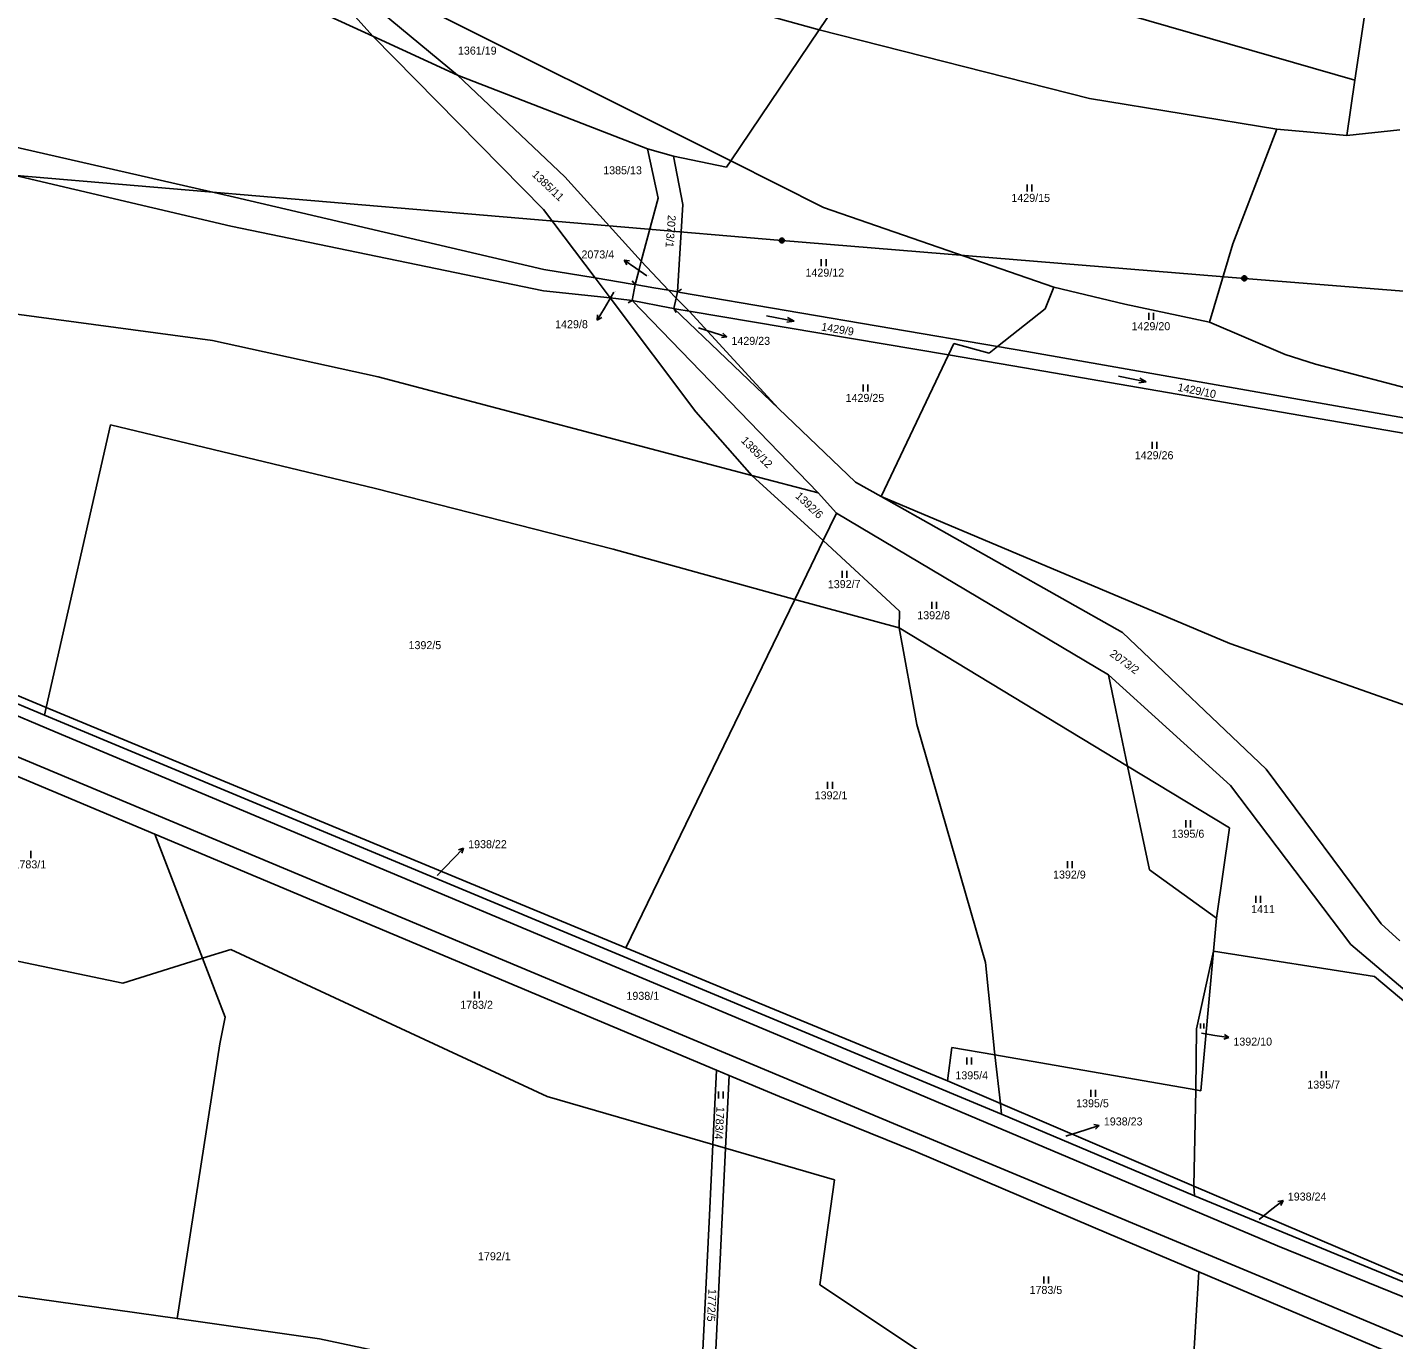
# Model space of a CAD drawing. Extents: x -795483 to -789093, y -1112258 to -1108741.
# Drawn here: x -793974.2 to -793683.9, y -1109958.4 to -1109679.6 of the extents above; entities that cross this region are included whole.
import ezdxf

# ---------------------------------------------------------------- set-up
doc = ezdxf.new("R2010")
doc.units = 0
for name, color, linetype in [('Komunikace', 7, 'Continuous'), ('Popis vodovodních řadů', 7, 'Continuous'), ('Vrstva 1', 7, 'Continuous'), ('Vrstva 12', 7, 'Continuous'), ('Vrstva 14', 7, 'Continuous'), ('Vrstva 16', 7, 'Continuous'), ('Vrstva 2', 7, 'Continuous'), ('Vrstva 23', 7, 'Continuous'), ('Vrstva 26', 7, 'Continuous')]:
    doc.layers.add(name, color=color, linetype=linetype)

msp = doc.modelspace()

# ---------------------------------------------------------------- linework, layer by layer
at = {"layer": 'Komunikace'}
for p, q in [((-793842.56, -1109732.38), (-793844.92, -1109730.76)), ((-793849.58, -1109735.82), (-793851.59, -1109739.23)), ((-793831.61, -1109743.43), (-793828.48, -1109744.43)), ((-793887.16, -1109859.83), (-793883.63, -1109856.15)), ((-793724.74, -1109893.32), (-793721.93, -1109893.77)), ((-793753.56, -1109915.21), (-793749.34, -1109913.83)), ((-793712.49, -1109932.86), (-793709.77, -1109930.72))]:
    msp.add_line(p, q, dxfattribs=at)
at = {"layer": 'Popis vodovodních řadů'}
for p, q in [((-793845.1, -1109734.22), (-793845.69, -1109733.42)), ((-793836.06, -1109735.78), (-793835.25, -1109735.21)), ((-793845.68, -1109737.62), (-793846.53, -1109738.13)), ((-793836.84, -1109739.32), (-793836.37, -1109740.19))]:
    msp.add_line(p, q, dxfattribs=at)
at = {"layer": 'Vrstva 1'}
for p, q in [((-793945.54, -1109660.9), (-793900.78, -1109681.49)), ((-793805.99, -1109680.09), (-793793.51, -1109661.56)), ((-793793.51, -1109661.56), (-793692.15, -1109690.84)), ((-793911.45, -1109666), (-793882.83, -1109689.75)), ((-793912.72, -1109668.15), (-793900.78, -1109681.49)), ((-793824.75, -1109707.94), (-793896.59, -1109672.02)), ((-793819.09, -1109676.54), (-793805.99, -1109680.09)), ((-793692.15, -1109690.84), (-793690.13, -1109677.13)), ((-794084.9, -1109680.44), (-793930.19, -1109715.65)), ((-793900.78, -1109681.49), (-793864.53, -1109718.3)), ((-793900.78, -1109681.49), (-793882.83, -1109689.75)), ((-793824.75, -1109707.94), (-793805.99, -1109680.09)), ((-793805.99, -1109680.09), (-793748.52, -1109694.71)), ((-793930.94, -1109721.83), (-794085.54, -1109685.54)), ((-793860.01, -1109711.34), (-793882.83, -1109689.75)), ((-793842.45, -1109705.41), (-793882.83, -1109689.75)), ((-793693.9, -1109702.58), (-793692.15, -1109690.84)), ((-793748.52, -1109694.71), (-793708.72, -1109701.25)), ((-793708.72, -1109701.25), (-793718.08, -1109725.58)), ((-793708.72, -1109701.25), (-793701.57, -1109701.89)), ((-793701.57, -1109701.89), (-793693.9, -1109702.58)), ((-793693.9, -1109702.58), (-793682.59, -1109701.36)), ((-793836.89, -1109706.94), (-793842.45, -1109705.41)), ((-793840.17, -1109715.89), (-793842.45, -1109705.41)), ((-793836.89, -1109706.94), (-793834.97, -1109717.2)), ((-793825.65, -1109709.28), (-793836.89, -1109706.94)), ((-793825.65, -1109709.28), (-793824.75, -1109707.94)), ((-793805.03, -1109717.84), (-793824.75, -1109707.94)), ((-793860.01, -1109711.34), (-793843.76, -1109729.24)), ((-793930.19, -1109715.65), (-793864.46, -1109731.04)), ((-793843.76, -1109729.24), (-793840.17, -1109715.89)), ((-793864.53, -1109718.3), (-793853.58, -1109732.82)), ((-793834.97, -1109717.2), (-793836.06, -1109735.78)), ((-793756.14, -1109734.82), (-793805.03, -1109717.84)), ((-793864.54, -1109735.54), (-793930.94, -1109721.83)), ((-793718.08, -1109725.58), (-793723.07, -1109742.2)), ((-793864.46, -1109731.04), (-793853.58, -1109732.82)), ((-793845.1, -1109734.22), (-793844.24, -1109731.02)), ((-793844.24, -1109731.02), (-793843.76, -1109729.24)), ((-793843.76, -1109729.24), (-793837.97, -1109735.45)), ((-793853.58, -1109732.82), (-793850.37, -1109737.07)), ((-793853.58, -1109732.82), (-793845.67, -1109734.12)), ((-793845.67, -1109734.12), (-793845.1, -1109734.22)), ((-793845.1, -1109734.22), (-793841.12, -1109734.91)), ((-793850.37, -1109737.07), (-793864.54, -1109735.54)), ((-793850.37, -1109737.07), (-793832.15, -1109761.25)), ((-793846.25, -1109737.52), (-793850.37, -1109737.07)), ((-793841.12, -1109734.91), (-793837.97, -1109735.45)), ((-793837.97, -1109735.45), (-793836.35, -1109737.11)), ((-793837.97, -1109735.45), (-793836.06, -1109735.78)), ((-793836.35, -1109737.11), (-793833.6, -1109739.9)), ((-793836.06, -1109735.78), (-793835.43, -1109735.92)), ((-793835.43, -1109735.92), (-793768.07, -1109747.37)), ((-793757.94, -1109739.4), (-793756.14, -1109734.82)), ((-793756.14, -1109734.82), (-793741.05, -1109738.42)), ((-793934.9, -1109746.12), (-793987.53, -1109739.07)), ((-793845.68, -1109737.62), (-793846.25, -1109737.52)), ((-793845.68, -1109737.62), (-793837.72, -1109739.15)), ((-793806.16, -1109778.52), (-793845.68, -1109737.62)), ((-793837.72, -1109739.15), (-793836.84, -1109739.32)), ((-793836.84, -1109739.32), (-793814.59, -1109760.59)), ((-793836.84, -1109739.32), (-793836.21, -1109739.46)), ((-793833.6, -1109739.9), (-793836.21, -1109739.46)), ((-793833.6, -1109739.9), (-793814.59, -1109760.59)), ((-793778.51, -1109749.19), (-793833.6, -1109739.9)), ((-793768.07, -1109747.37), (-793757.94, -1109739.4)), ((-793741.05, -1109738.42), (-793723.07, -1109742.2)), ((-793723.07, -1109742.2), (-793706.95, -1109749.07)), ((-793899.7, -1109753.83), (-793934.9, -1109746.12)), ((-793778.51, -1109749.19), (-793777.39, -1109746.77)), ((-793777.39, -1109746.77), (-793769.89, -1109748.8)), ((-793769.89, -1109748.8), (-793768.07, -1109747.37)), ((-793768.07, -1109747.37), (-793761.84, -1109748.43)), ((-793761.84, -1109748.43), (-793640.04, -1109769.96)), ((-793792.77, -1109779.29), (-793778.51, -1109749.19)), ((-793762.33, -1109751.92), (-793778.51, -1109749.19)), ((-793706.95, -1109749.07), (-793700.51, -1109751.15)), ((-793700.51, -1109751.15), (-793639.32, -1109767.35)), ((-793899.7, -1109753.83), (-793820.27, -1109774.79)), ((-793762.33, -1109751.92), (-793640.89, -1109772.9)), ((-793832.15, -1109761.25), (-793820.27, -1109774.79)), ((-793814.59, -1109760.59), (-793798.27, -1109776.2)), ((-793956.51, -1109764.06), (-793970.21, -1109824.09)), ((-793900.26, -1109777.59), (-793956.51, -1109764.06)), ((-793970.59, -1109825.76), (-794095.85, -1109773.2)), ((-793820.27, -1109774.79), (-793805.11, -1109788.65)), ((-793820.27, -1109774.79), (-793806.16, -1109778.52)), ((-793849.74, -1109790.48), (-793900.26, -1109777.59)), ((-793798.27, -1109776.2), (-793792.77, -1109779.29)), ((-793802.3, -1109782.84), (-793806.16, -1109778.52)), ((-793792.77, -1109779.29), (-793741.53, -1109808.14)), ((-793718.73, -1109810.5), (-793792.77, -1109779.29)), ((-793802.3, -1109782.84), (-793805.11, -1109788.65)), ((-793802.3, -1109782.84), (-793744.52, -1109817.15)), ((-793805.11, -1109788.65), (-793811.16, -1109801.13)), ((-793805.11, -1109788.65), (-793788.92, -1109803.6)), ((-793811.16, -1109801.13), (-793849.74, -1109790.48)), ((-794040.95, -1109794.76), (-793970.21, -1109824.09)), ((-793811.16, -1109801.13), (-793847.06, -1109875.16)), ((-793788.95, -1109807.18), (-793811.16, -1109801.13)), ((-793788.92, -1109803.6), (-793788.95, -1109807.18)), ((-793788.95, -1109807.18), (-793785.21, -1109827.72)), ((-793788.95, -1109807.18), (-793740.44, -1109836.56)), ((-793741.53, -1109808.14), (-793710.99, -1109837.2)), ((-793661.29, -1109830.78), (-793718.73, -1109810.5)), ((-793742.95, -1109824.64), (-793744.52, -1109817.15)), ((-793744.52, -1109817.15), (-793718.57, -1109840.66)), ((-793947.12, -1109851.01), (-794010.4, -1109824.42)), ((-793970.21, -1109824.09), (-793970.59, -1109825.76)), ((-793970.21, -1109824.09), (-793847.06, -1109875.16)), ((-793767.22, -1109910.47), (-793970.59, -1109825.76)), ((-793740.44, -1109836.56), (-793742.95, -1109824.64)), ((-793785.21, -1109827.72), (-793770.65, -1109878.28)), ((-793735.81, -1109858.6), (-793740.44, -1109836.56)), ((-793740.44, -1109836.56), (-793718.78, -1109849.68)), ((-793710.99, -1109837.2), (-793686.56, -1109870.09)), ((-793718.57, -1109840.66), (-793693, -1109874.49)), ((-793718.78, -1109849.68), (-793721.56, -1109868.85)), ((-793937.01, -1109877.38), (-793947.12, -1109851.01)), ((-793827.76, -1109901.16), (-793947.12, -1109851.01)), ((-793721.56, -1109868.85), (-793735.81, -1109858.6)), ((-793722.2, -1109875.9), (-793721.56, -1109868.85)), ((-793686.56, -1109870.09), (-793682.64, -1109873.68)), ((-793953.9, -1109882.66), (-793986.95, -1109875.77)), ((-793931, -1109875.5), (-793937.01, -1109877.38)), ((-793863.74, -1109906.78), (-793931, -1109875.5)), ((-793816.64, -1109887.77), (-793847.06, -1109875.16)), ((-793722.2, -1109875.9), (-793725.84, -1109892.34)), ((-793724.91, -1109905.54), (-793722.2, -1109875.9)), ((-793722.2, -1109875.9), (-793688, -1109881.24)), ((-793693, -1109874.49), (-793667.53, -1109896.04)), ((-793937.01, -1109877.38), (-793953.9, -1109882.66)), ((-793932.21, -1109889.91), (-793937.01, -1109877.38)), ((-793770.65, -1109878.28), (-793768.79, -1109896.48)), ((-793688, -1109881.24), (-793669.97, -1109896.5)), ((-793778.68, -1109903.45), (-793816.64, -1109887.77)), ((-793933.3, -1109895.54), (-793932.21, -1109889.91)), ((-793725.84, -1109892.34), (-793725.98, -1109905.35)), ((-793942.39, -1109953.9), (-793933.3, -1109895.54)), ((-793778.68, -1109903.45), (-793777.78, -1109896.34)), ((-793777.78, -1109896.34), (-793768.63, -1109897.93)), ((-793768.79, -1109896.48), (-793768.78, -1109896.61)), ((-793768.78, -1109896.61), (-793768.63, -1109897.93)), ((-793768.63, -1109897.93), (-793767.47, -1109908.23)), ((-793768.63, -1109897.93), (-793725.98, -1109905.35)), ((-793828.55, -1109916.97), (-793827.76, -1109901.16)), ((-793825.12, -1109902.27), (-793827.76, -1109901.16)), ((-793825.87, -1109917.75), (-793825.12, -1109902.27)), ((-793814.43, -1109906.76), (-793825.12, -1109902.27)), ((-793778.68, -1109903.45), (-793767.47, -1109908.23)), ((-793725.98, -1109905.35), (-793726.34, -1109925.78)), ((-793725.98, -1109905.35), (-793724.91, -1109905.54)), ((-793828.55, -1109916.97), (-793863.74, -1109906.78)), ((-793785.54, -1109918.45), (-793814.43, -1109906.76)), ((-793767.47, -1109908.23), (-793767.22, -1109910.47)), ((-793767.47, -1109908.23), (-793726.34, -1109925.78)), ((-793726.26, -1109927.85), (-793767.22, -1109910.47)), ((-793829.29, -1109931.94), (-793828.55, -1109916.97)), ((-793825.87, -1109917.75), (-793828.55, -1109916.97)), ((-793828.71, -1109975.85), (-793825.87, -1109917.75)), ((-793802.7, -1109924.46), (-793825.87, -1109917.75)), ((-793744.41, -1109935.9), (-793785.54, -1109918.45)), ((-793805.82, -1109946.75), (-793802.7, -1109924.46)), ((-793726.34, -1109925.78), (-793726.26, -1109927.85)), ((-793726.34, -1109925.78), (-793680.46, -1109945.36)), ((-793680.72, -1109946.62), (-793726.26, -1109927.85)), ((-793831.43, -1109975.24), (-793829.29, -1109931.94)), ((-793725.34, -1109943.99), (-793744.41, -1109935.9)), ((-794020.35, -1109942.99), (-793942.39, -1109953.9)), ((-793728.49, -1109996.81), (-793725.34, -1109943.99)), ((-793622.76, -1109987.51), (-793725.34, -1109943.99)), ((-793731.26, -1109996.4), (-793805.82, -1109946.75)), ((-793942.39, -1109953.9), (-793912.13, -1109958.26)), ((-793831.43, -1109975.24), (-793912.13, -1109958.26))]:
    msp.add_line(p, q, dxfattribs=at)
at = {"layer": 'Vrstva 12'}
for p, q in [((-794035.64, -1109706.05), (-793813.9, -1109724.88)), ((-793813.9, -1109724.88), (-793715.64, -1109732.92)), ((-793715.64, -1109732.92), (-793619.07, -1109740.65))]:
    msp.add_line(p, q, dxfattribs=at)
at = {"layer": 'Vrstva 16'}
for p, q in [((-793844.92, -1109730.76), (-793847.4, -1109729.07)), ((-793847.4, -1109729.07), (-793846.85, -1109730.04)), ((-793847.4, -1109729.07), (-793846.29, -1109729.22)), ((-793851.59, -1109739.23), (-793853.11, -1109741.81)), ((-793853.11, -1109741.81), (-793853.04, -1109740.7)), ((-793853.11, -1109741.81), (-793852.17, -1109741.21)), ((-793828.48, -1109744.43), (-793825.62, -1109745.34)), ((-793825.62, -1109745.34), (-793826.73, -1109745.52)), ((-793825.62, -1109745.34), (-793826.42, -1109744.56)), ((-793883.63, -1109856.15), (-793881.55, -1109853.99)), ((-793881.55, -1109853.99), (-793882.6, -1109854.36)), ((-793881.55, -1109853.99), (-793881.88, -1109855.05)), ((-793721.93, -1109893.77), (-793718.97, -1109894.24)), ((-793718.97, -1109894.24), (-793719.88, -1109893.59)), ((-793718.97, -1109894.24), (-793720.03, -1109894.58)), ((-793749.34, -1109913.83), (-793746.49, -1109912.9)), ((-793746.49, -1109912.9), (-793747.59, -1109912.73)), ((-793746.49, -1109912.9), (-793747.28, -1109913.68)), ((-793709.77, -1109930.72), (-793707.41, -1109928.86)), ((-793707.41, -1109928.86), (-793708.51, -1109929.09)), ((-793707.41, -1109928.86), (-793707.89, -1109929.88))]:
    msp.add_line(p, q, dxfattribs=at)
at = {"layer": 'Vrstva 2'}
for p, q in [((-794235.53, -1109717.21), (-793968.26, -1109829.28)), ((-793845.1, -1109734.22), (-793845.68, -1109737.62)), ((-793836.35, -1109737.11), (-793836.84, -1109739.32)), ((-793836.06, -1109735.78), (-793836.35, -1109737.11)), ((-793789.36, -1109912.87), (-794100.36, -1109782.63)), ((-793786.63, -1109905.45), (-793968.26, -1109829.28)), ((-793786.63, -1109905.45), (-793708.6, -1109938.46)), ((-793789.36, -1109912.87), (-793710.88, -1109945.55)), ((-793708.6, -1109938.46), (-793635.47, -1109968.22)), ((-793710.88, -1109945.55), (-793637.69, -1109976.34))]:
    msp.add_line(p, q, dxfattribs=at)
at = {"layer": 'Vrstva 23'}
for p, q in [((-793761.8, -1109714.47), (-793761.8, -1109712.97)), ((-793760.8, -1109712.97), (-793760.8, -1109714.47)), ((-793805.52, -1109730.35), (-793805.52, -1109728.85)), ((-793804.52, -1109728.85), (-793804.52, -1109730.35)), ((-793735.91, -1109741.73), (-793735.91, -1109740.23)), ((-793734.91, -1109740.23), (-793734.91, -1109741.73)), ((-793817.18, -1109740.88), (-793811.3, -1109742.03)), ((-793811.3, -1109742.03), (-793812.86, -1109742.24)), ((-793811.3, -1109742.03), (-793812.67, -1109741.26)), ((-793742.39, -1109753.69), (-793736.51, -1109754.93)), ((-793736.51, -1109754.93), (-793737.88, -1109754.13)), ((-793796.65, -1109756.97), (-793796.65, -1109755.47)), ((-793795.65, -1109755.47), (-793795.65, -1109756.97)), ((-793736.51, -1109754.93), (-793738.08, -1109755.11)), ((-793735.25, -1109769.15), (-793735.25, -1109767.65)), ((-793734.25, -1109767.65), (-793734.25, -1109769.15)), ((-793801.12, -1109796.53), (-793801.12, -1109795.03)), ((-793800.12, -1109795.03), (-793800.12, -1109796.53)), ((-793782.04, -1109803.14), (-793782.04, -1109801.64)), ((-793781.04, -1109801.64), (-793781.04, -1109803.14)), ((-793804.17, -1109841.41), (-793804.17, -1109839.91)), ((-793803.17, -1109839.91), (-793803.17, -1109841.41)), ((-793728.05, -1109849.57), (-793728.05, -1109848.07)), ((-793727.05, -1109848.07), (-793727.05, -1109849.57)), ((-793973.46, -1109854.58), (-793973.46, -1109856.08)), ((-793753.22, -1109858.25), (-793753.22, -1109856.75)), ((-793752.22, -1109856.75), (-793752.22, -1109858.25)), ((-793713.19, -1109865.59), (-793713.19, -1109864.09)), ((-793712.19, -1109864.09), (-793712.19, -1109865.59)), ((-793879.18, -1109885.92), (-793879.18, -1109884.42)), ((-793878.18, -1109884.42), (-793878.18, -1109885.92)), ((-793724.93, -1109892.27), (-793724.93, -1109891.22)), ((-793724.23, -1109891.22), (-793724.23, -1109892.27)), ((-793774.62, -1109899.97), (-793774.62, -1109898.47)), ((-793773.62, -1109898.47), (-793773.62, -1109899.97)), ((-793699.25, -1109902.87), (-793699.25, -1109901.37)), ((-793698.25, -1109901.37), (-793698.25, -1109902.87)), ((-793827.37, -1109907.17), (-793827.37, -1109905.67)), ((-793826.37, -1109905.67), (-793826.37, -1109907.17)), ((-793748.29, -1109906.84), (-793748.29, -1109905.34)), ((-793747.29, -1109905.34), (-793747.29, -1109906.84)), ((-793758.24, -1109946.5), (-793758.24, -1109945)), ((-793757.24, -1109945), (-793757.24, -1109946.5))]:
    msp.add_line(p, q, dxfattribs=at)
at = {"layer": 'Vrstva 26'}
for p, q in [((-793814.4, -1109724.78), (-793814.3, -1109724.58)), ((-793814.4, -1109724.98), (-793814.4, -1109724.78)), ((-793814.3, -1109725.18), (-793814.4, -1109724.98)), ((-793814.3, -1109724.58), (-793814.2, -1109724.48)), ((-793814.2, -1109725.28), (-793814.3, -1109725.18)), ((-793814.2, -1109724.48), (-793814, -1109724.38)), ((-793814.2, -1109724.68), (-793814.2, -1109725.08)), ((-793814.2, -1109725.08), (-793814, -1109725.18)), ((-793814, -1109725.38), (-793814.2, -1109725.28)), ((-793814, -1109724.38), (-793813.8, -1109724.38)), ((-793814, -1109725.18), (-793814, -1109724.58)), ((-793814, -1109724.58), (-793813.8, -1109724.58)), ((-793813.8, -1109725.38), (-793814, -1109725.38)), ((-793813.8, -1109724.38), (-793813.6, -1109724.48)), ((-793813.8, -1109724.58), (-793813.8, -1109725.18)), ((-793813.8, -1109725.18), (-793813.6, -1109725.08)), ((-793813.6, -1109725.28), (-793813.8, -1109725.38)), ((-793813.6, -1109724.48), (-793813.5, -1109724.58)), ((-793813.6, -1109725.08), (-793813.6, -1109724.68)), ((-793813.5, -1109725.18), (-793813.6, -1109725.28)), ((-793813.5, -1109724.58), (-793813.4, -1109724.78)), ((-793813.4, -1109724.98), (-793813.5, -1109725.18)), ((-793813.4, -1109724.78), (-793813.4, -1109724.98)), ((-793716.14, -1109732.82), (-793716.04, -1109732.62)), ((-793716.14, -1109733.02), (-793716.14, -1109732.82)), ((-793716.04, -1109733.22), (-793716.14, -1109733.02)), ((-793716.04, -1109732.62), (-793715.94, -1109732.52)), ((-793715.94, -1109733.32), (-793716.04, -1109733.22)), ((-793715.94, -1109732.52), (-793715.74, -1109732.42)), ((-793715.94, -1109732.72), (-793715.94, -1109733.12)), ((-793715.94, -1109733.12), (-793715.74, -1109733.22)), ((-793715.74, -1109733.42), (-793715.94, -1109733.32)), ((-793715.74, -1109732.42), (-793715.54, -1109732.42)), ((-793715.74, -1109733.22), (-793715.74, -1109732.62)), ((-793715.74, -1109732.62), (-793715.54, -1109732.62)), ((-793715.54, -1109733.42), (-793715.74, -1109733.42)), ((-793715.54, -1109732.42), (-793715.34, -1109732.52)), ((-793715.54, -1109732.62), (-793715.54, -1109733.22)), ((-793715.54, -1109733.22), (-793715.34, -1109733.12)), ((-793715.34, -1109733.32), (-793715.54, -1109733.42)), ((-793715.34, -1109732.52), (-793715.24, -1109732.62)), ((-793715.34, -1109733.12), (-793715.34, -1109732.72)), ((-793715.24, -1109733.22), (-793715.34, -1109733.32)), ((-793715.24, -1109732.62), (-793715.14, -1109732.82)), ((-793715.14, -1109733.02), (-793715.24, -1109733.22)), ((-793715.14, -1109732.82), (-793715.14, -1109733.02))]:
    msp.add_line(p, q, dxfattribs=at)

# ---------------------------------------------------------------- texts
at = {"layer": 'Vrstva 14'}
for s, height, p in [('1361/19', 1.7, (-793882.72, -1109685.38)), ('1385/13', 1.7, (-793851.86, -1109710.81)), ('1429/15', 1.7, (-793765.14, -1109716.67)), ('1429/12', 1.7, (-793808.88, -1109732.55)), ('2073/4', 0.1, (-793842.56, -1109732.38)), ('1429/8', 0.1, (-793849.58, -1109735.82)), ('1429/20', 1.7, (-793739.6, -1109743.93)), ('1429/23', 0.1, (-793831.61, -1109743.43)), ('1429/25', 1.7, (-793800.36, -1109759.17)), ('1429/26', 1.7, (-793738.92, -1109771.35)), ('1392/8', 1.7, (-793785.13, -1109805.34)), ('1392/5', 1.7, (-793893.22, -1109811.7)), ('1392/1', 1.7, (-793806.93, -1109843.61)), ('1395/6', 1.7, (-793731.1, -1109851.77)), ('1783/1', 1.7, (-793977.15, -1109858.28)), ('1392/9', 1.7, (-793756.29, -1109860.45)), ('1938/22', 0.1, (-793887.16, -1109859.83)), ('1411', 1.7, (-793714.2, -1109867.79)), ('1938/1', 1.7, (-793846.92, -1109886.21)), ('1783/2', 1.7, (-793882.24, -1109888.12)), ('1392/10', 0.1, (-793724.74, -1109893.32)), ('1395/4', 1.7, (-793777.04, -1109903.1)), ('1395/7', 1.7, (-793702.26, -1109905.07)), ('1395/5', 1.7, (-793751.38, -1109909.04)), ('1938/23', 0.1, (-793753.56, -1109915.21)), ('1938/24', 0.1, (-793712.49, -1109932.86)), ('1792/1', 1.7, (-793878.46, -1109941.54)), ('1783/5', 1.7, (-793761.28, -1109948.7))]:
    msp.add_text(s, height=height, dxfattribs=at).set_placement(p)
for s, rotation, p in [('1385/11', 316.6122, (-793867.14, -1109711.02)), ('2073/1', 265.6267, (-793838.1, -1109719.41)), ('1429/9', 350.698, (-793805.62, -1109743.99)), ('1429/10', 348.7486, (-793729.92, -1109756.81)), ('1385/12', 314.6078, (-793822.69, -1109767.54)), ('1392/6', 316.5159, (-793811.16, -1109779.35)), ('1392/7', 0.5669, (-793804.13, -1109798.76)), ('2073/2', 323.6243, (-793744.39, -1109813)), ('1783/4', 266.7108, (-793827.78, -1109908.89)), ('1772/5', 267.3943, (-793829.49, -1109947.6))]:
    msp.add_text(s, height=1.7, rotation=rotation, dxfattribs=at).set_placement(p)
at = {"layer": 'Vrstva 16'}
for s, p in [('2073/4', (-793856.48, -1109728.69)), ('1429/8', (-793862.07, -1109743.51)), ('1429/23', (-793824.62, -1109747.05)), ('1938/22', (-793880.55, -1109853.99)), ('1392/10', (-793717.97, -1109895.94)), ('1938/23', (-793745.49, -1109912.9)), ('1938/24', (-793706.41, -1109928.86))]:
    msp.add_text(s, height=1.7, dxfattribs=at).set_placement(p)

doc.saveas('drawing.dxf')
